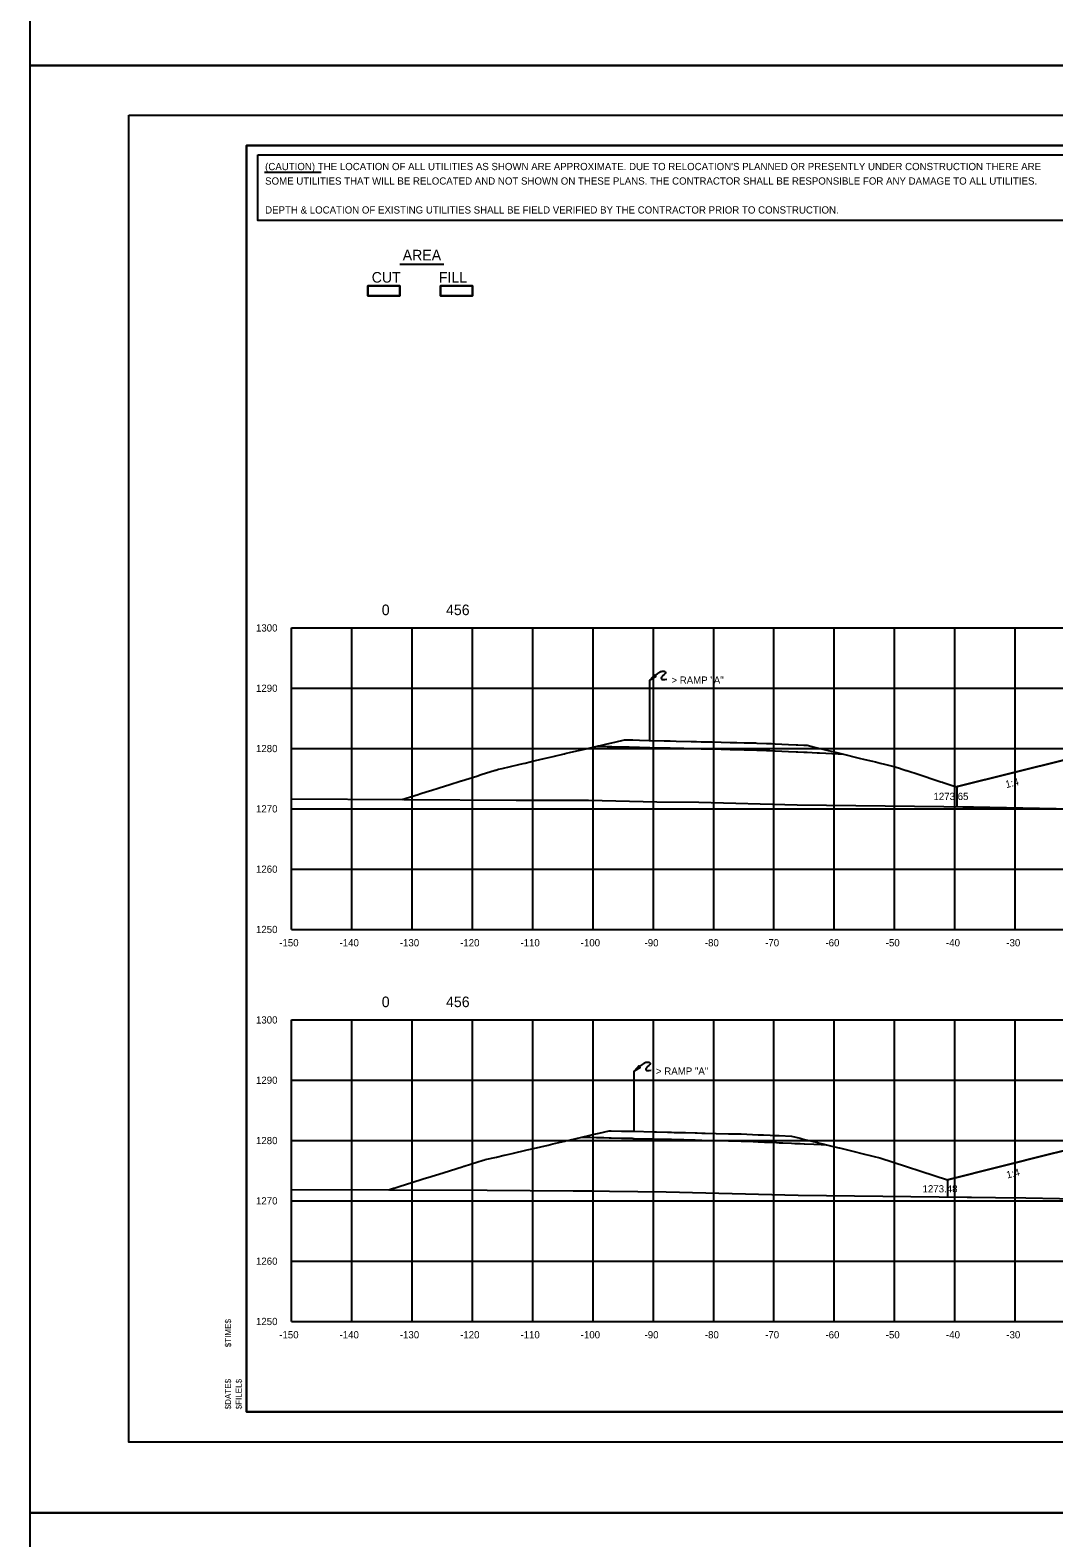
# Model space of a CAD drawing. Extents: x 2148105 to 2149976, y 144169 to 149705.
# Drawn here: x 2148219.9 to 2148389.7, y 146581 to 146831 of the extents above; entities that cross this region are included whole.
import ezdxf

# ---------------------------------------------------------------- set-up
doc = ezdxf.new("R2010")
doc.units = 0
for name, color, linetype in [('INR_Tracking', 7, 'Continuous'), ('PH1a-2-RampC', 7, 'Continuous'), ('PH1a-PR-DividingStrip', 7, 'Continuous'), ('PH1a-PR-Drives', 7, 'Continuous'), ('PH1a-PR-ServRd', 7, 'Continuous'), ('PR-AttenuatorPad', 7, 'Continuous'), ('PR_Align_PC', 7, 'Continuous'), ('PR_Align_Ramp_E', 7, 'Continuous'), ('PR_Align_Ramp_J', 7, 'Continuous'), ('PR_Storm_Conc_Box_PH1B', 7, 'Continuous'), ('PR_Storm_Conc_Pipe', 7, 'Continuous'), ('PR_Storm_Conc_Pipe_PH1B', 7, 'Continuous'), ('PR_Storm_Inlet_CICI_PH1B', 7, 'Continuous'), ('PR_Storm_MH', 7, 'Continuous'), ('PR_Storm_MH_PH1B', 7, 'Continuous'), ('PR_Storm_Standard_Median_Drain_PH1B', 7, 'Continuous'), ('PR_Storm_Txt_PH1B', 7, 'Continuous'), ('TopCut', 7, 'Continuous'), ('TOPO_BRIDGE_Pier Cap', 7, 'Continuous')]:
    doc.layers.add(name, color=color, linetype=linetype)

msp = doc.modelspace()

# ---------------------------------------------------------------- linework, layer by layer
at = {"layer": 'INR_Tracking'}
for points in [[(2148373.64, 146705.56), (2148373.64, 146705.56), (2148373.77, 146705.59), (2148392, 146710.15)], [(2148372.11, 146640.39), (2148389.26, 146644.68), (2148392, 146645.37), (2148392, 146645.37), (2148394.33, 146645.32), (2148396.32, 146645.28), (2148398.31, 146645.24), (2148398.32, 146645.24), (2148413.29, 146644.94), (2148413.32, 146644.94), (2148415.31, 146644.9), (2148415.32, 146644.9), (2148421.06, 146644.67), (2148421.32, 146644.66), (2148423.31, 146644.58), (2148424.44, 146644.53), (2148426.87, 146644.44), (2148426.88, 146644.44), (2148438.2, 146641.61), (2148438.21, 146641.61), (2148440.81, 146641.61), (2148446.21, 146641.61), (2148476.33, 146649.06), (2148476.35, 146649.06)]]:
    msp.add_lwpolyline(points, dxfattribs=at)
at = {"layer": 'PH1a-PR-ServRd'}
msp.add_lwpolyline([(2148570.82, 146601.91), (2148255.82, 146601.91), (2148255.82, 146811.91), (2148570.82, 146811.91)], close=True, dxfattribs=at)
at = {"layer": 'PR-AttenuatorPad'}
for p, q in [((2148322.7, 146713.26), (2148322.7, 146723.26)), ((2148320.14, 146648.44), (2148320.14, 146658.44))]:
    msp.add_line(p, q, dxfattribs=at)
for points in [[(2148322.7, 146723.26), (2148323.21, 146723.81), (2148323.47, 146724.12), (2148323.56, 146723.95), (2148323.7, 146723.84), (2148322.7, 146723.26)], [(2148323.71, 146724.07), (2148324.06, 146724.36), (2148324.22, 146724.49), (2148324.32, 146724.57), (2148324.42, 146724.62), (2148324.52, 146724.67), (2148324.63, 146724.71), (2148324.77, 146724.74), (2148324.86, 146724.75), (2148324.94, 146724.75), (2148325.03, 146724.74), (2148325.1, 146724.73), (2148325.15, 146724.71), (2148325.21, 146724.69), (2148325.25, 146724.66), (2148325.29, 146724.63), (2148325.32, 146724.59), (2148325.35, 146724.53), (2148325.35, 146724.47), (2148325.34, 146724.44), (2148325.28, 146724.37), (2148325.09, 146724.2), (2148324.91, 146724.04), (2148324.83, 146723.97), (2148324.77, 146723.89), (2148324.71, 146723.8), (2148324.67, 146723.73), (2148324.63, 146723.65), (2148324.62, 146723.57), (2148324.64, 146723.48), (2148324.69, 146723.42), (2148324.74, 146723.38), (2148324.79, 146723.36), (2148324.9, 146723.34), (2148325.04, 146723.35), (2148325.19, 146723.36), (2148325.53, 146723.4)], [(2148320.14, 146658.44), (2148320.65, 146658.99), (2148320.92, 146659.29), (2148321, 146659.12), (2148321.14, 146659.01), (2148320.14, 146658.44)], [(2148321.15, 146659.25), (2148321.5, 146659.54), (2148321.66, 146659.67), (2148321.76, 146659.74), (2148321.86, 146659.8), (2148321.96, 146659.84), (2148322.07, 146659.88), (2148322.21, 146659.91), (2148322.3, 146659.92), (2148322.39, 146659.92), (2148322.47, 146659.91), (2148322.54, 146659.9), (2148322.59, 146659.89), (2148322.65, 146659.86), (2148322.69, 146659.84), (2148322.73, 146659.81), (2148322.76, 146659.76), (2148322.79, 146659.71), (2148322.79, 146659.65), (2148322.78, 146659.61), (2148322.72, 146659.54), (2148322.54, 146659.38), (2148322.35, 146659.21), (2148322.27, 146659.14), (2148322.21, 146659.06), (2148322.15, 146658.97), (2148322.11, 146658.91), (2148322.07, 146658.82), (2148322.06, 146658.74), (2148322.09, 146658.66), (2148322.13, 146658.59), (2148322.18, 146658.55), (2148322.23, 146658.53), (2148322.34, 146658.51), (2148322.48, 146658.52), (2148322.63, 146658.54), (2148322.97, 146658.57)]]:
    msp.add_lwpolyline(points, dxfattribs=at)
at = {"layer": 'PR_Align_PC'}
msp.add_line((2148281.28, 146792.21), (2148288.56, 146792.21), dxfattribs=at)
for points in [[(2148275.98, 146788.66), (2148281.29, 146788.66), (2148281.29, 146786.97), (2148275.98, 146786.97)], [(2148275.98, 146788.66), (2148281.29, 146788.66), (2148281.29, 146786.97), (2148275.98, 146786.97)], [(2148287.98, 146788.66), (2148293.29, 146788.66), (2148293.29, 146786.97), (2148287.98, 146786.97)], [(2148287.98, 146788.66), (2148293.29, 146788.66), (2148293.29, 146786.97), (2148287.98, 146786.97)]]:
    msp.add_lwpolyline(points, close=True, dxfattribs=at)
at = {"layer": 'PR_Align_Ramp_E'}
for points in [[(2148219.95, 147065.16), (2148579.95, 147065.16), (2148579.95, 146825.16), (2148219.95, 146825.16)], [(2148219.95, 146825.16), (2148579.95, 146825.16), (2148579.95, 146585.16), (2148219.95, 146585.16)], [(2148219.95, 146585.16), (2148579.95, 146585.16), (2148579.95, 146345.16), (2148219.95, 146345.16)]]:
    msp.add_lwpolyline(points, close=True, dxfattribs=at)
at = {"layer": 'PR_Align_Ramp_J'}
msp.add_lwpolyline([(2148236.32, 146816.91), (2148576.32, 146816.91), (2148576.32, 146596.91), (2148236.32, 146596.91)], close=True, dxfattribs=at)
at = {"layer": 'PR_Storm_Conc_Box_PH1B'}
for p, q in [((2148263.32, 146731.91), (2148563.32, 146731.91)), ((2148263.32, 146681.91), (2148263.32, 146731.91)), ((2148273.32, 146681.91), (2148273.32, 146731.91)), ((2148283.32, 146681.91), (2148283.32, 146731.91)), ((2148293.32, 146681.91), (2148293.32, 146731.91)), ((2148303.32, 146681.91), (2148303.32, 146731.91)), ((2148313.32, 146681.91), (2148313.32, 146731.91)), ((2148323.32, 146681.91), (2148323.32, 146731.91)), ((2148333.32, 146681.91), (2148333.32, 146731.91)), ((2148343.32, 146681.91), (2148343.32, 146731.91)), ((2148353.32, 146681.91), (2148353.32, 146731.91)), ((2148363.32, 146681.91), (2148363.32, 146731.91)), ((2148373.32, 146681.91), (2148373.32, 146731.91)), ((2148383.32, 146681.91), (2148383.32, 146731.91)), ((2148263.32, 146721.91), (2148563.32, 146721.91)), ((2148263.32, 146711.91), (2148563.32, 146711.91)), ((2148263.32, 146701.91), (2148563.32, 146701.91)), ((2148263.32, 146691.91), (2148563.32, 146691.91)), ((2148263.32, 146681.91), (2148563.32, 146681.91)), ((2148263.32, 146666.91), (2148563.32, 146666.91)), ((2148263.32, 146616.91), (2148263.32, 146666.91)), ((2148273.32, 146616.91), (2148273.32, 146666.91)), ((2148283.32, 146616.91), (2148283.32, 146666.91)), ((2148293.32, 146616.91), (2148293.32, 146666.91)), ((2148303.32, 146616.91), (2148303.32, 146666.91)), ((2148313.32, 146616.91), (2148313.32, 146666.91)), ((2148323.32, 146616.91), (2148323.32, 146666.91)), ((2148333.32, 146616.91), (2148333.32, 146666.91)), ((2148343.32, 146616.91), (2148343.32, 146666.91)), ((2148353.32, 146616.91), (2148353.32, 146666.91)), ((2148363.32, 146616.91), (2148363.32, 146666.91)), ((2148373.32, 146616.91), (2148373.32, 146666.91)), ((2148383.32, 146616.91), (2148383.32, 146666.91)), ((2148263.32, 146656.91), (2148563.32, 146656.91)), ((2148263.32, 146646.91), (2148563.32, 146646.91)), ((2148263.32, 146636.91), (2148563.32, 146636.91)), ((2148263.32, 146626.91), (2148563.32, 146626.91)), ((2148263.32, 146616.91), (2148563.32, 146616.91))]:
    msp.add_line(p, q, dxfattribs=at)
at = {"layer": 'PR_Storm_Conc_Pipe'}
for points in [[(2148281.61, 146703.45), (2148284.32, 146704.3), (2148284.6, 146704.39), (2148285.82, 146704.77), (2148286.42, 146704.96), (2148287.8, 146705.39), (2148289.54, 146705.94), (2148291.29, 146706.49), (2148291.42, 146706.53), (2148291.5, 146706.55), (2148294.04, 146707.35), (2148294.77, 146707.58), (2148297.1, 146708.31), (2148297.18, 146708.34), (2148297.64, 146708.48), (2148298.21, 146708.61), (2148298.25, 146708.62), (2148301.02, 146709.27), (2148301.74, 146709.44), (2148302.04, 146709.51), (2148302.86, 146709.7), (2148303.74, 146709.91), (2148305.22, 146710.25), (2148306.7, 146710.6), (2148308.54, 146711.03), (2148308.59, 146711.04), (2148308.7, 146711.07), (2148309.63, 146711.29), (2148312.18, 146711.88), (2148314.01, 146712.31), (2148314.22, 146712.3), (2148314.51, 146712.3), (2148315.67, 146712.27), (2148316.44, 146712.25), (2148317.46, 146712.22), (2148318.52, 146712.2), (2148318.86, 146712.19), (2148319.15, 146712.18), (2148319.29, 146712.18), (2148319.89, 146712.16), (2148321, 146712.14), (2148322.63, 146712.1), (2148322.66, 146712.1), (2148322.7, 146712.09), (2148325.57, 146712.02), (2148325.68, 146712.02), (2148326.11, 146712.01), (2148328.34, 146711.96), (2148329.6, 146711.92), (2148330.41, 146711.9), (2148331.25, 146711.88), (2148332, 146711.87), (2148333.08, 146711.84), (2148336.05, 146711.77), (2148336.56, 146711.75), (2148336.6, 146711.75), (2148336.93, 146711.74), (2148338.36, 146711.71), (2148340.05, 146711.67), (2148340.45, 146711.66), (2148342.1, 146711.58), (2148342.61, 146711.56), (2148343.22, 146711.54), (2148343.53, 146711.52), (2148345.73, 146711.43), (2148347.01, 146711.37), (2148347.25, 146711.36), (2148348.29, 146711.31), (2148348.8, 146711.29), (2148350.49, 146711.22), (2148350.87, 146711.2), (2148353.97, 146711.06), (2148353.97, 146711.06), (2148353.98, 146711.06), (2148354.6, 146711.04), (2148357.46, 146710.34), (2148358.41, 146710.11), (2148359.65, 146709.8), (2148360.13, 146709.68), (2148360.94, 146709.48), (2148361.64, 146709.31), (2148363.41, 146708.88), (2148364.28, 146708.6), (2148364.43, 146708.55), (2148365.25, 146708.28), (2148365.33, 146708.26), (2148367.41, 146707.58), (2148367.91, 146707.42), (2148370.02, 146706.74), (2148371.01, 146706.41), (2148371.25, 146706.34), (2148371.39, 146706.29), (2148373.22, 146705.69), (2148373.64, 146705.56)], [(2148279.41, 146638.74), (2148280.23, 146639), (2148280.3, 146639.02), (2148281.47, 146639.39), (2148282.06, 146639.57), (2148284.95, 146640.48), (2148285.31, 146640.59), (2148285.91, 146640.78), (2148287.16, 146641.17), (2148288.43, 146641.57), (2148290.71, 146642.29), (2148291.59, 146642.56), (2148291.85, 146642.64), (2148291.92, 146642.66), (2148295.08, 146643.66), (2148295.34, 146643.72), (2148295.4, 146643.73), (2148295.44, 146643.74), (2148297.27, 146644.17), (2148298.54, 146644.47), (2148298.88, 146644.54), (2148299.91, 146644.78), (2148302.36, 146645.36), (2148302.68, 146645.43), (2148302.95, 146645.5), (2148304.64, 146645.89), (2148305.85, 146646.17), (2148306.66, 146646.36), (2148308.63, 146646.82), (2148308.75, 146646.85), (2148309.33, 146646.99), (2148311.45, 146647.48), (2148312.81, 146647.45), (2148313.89, 146647.42), (2148314.31, 146647.41), (2148315.12, 146647.39), (2148315.96, 146647.37), (2148316.19, 146647.37), (2148316.29, 146647.36), (2148318.04, 146647.32), (2148319.78, 146647.28), (2148319.98, 146647.27), (2148319.99, 146647.27), (2148320.14, 146647.27), (2148323.26, 146647.19), (2148324.93, 146647.15), (2148325.67, 146647.13), (2148326.32, 146647.12), (2148326.74, 146647.1), (2148328.39, 146647.06), (2148330.23, 146647.02), (2148331, 146647), (2148331.35, 146646.99), (2148333.34, 146646.94), (2148333.71, 146646.93), (2148334.07, 146646.92), (2148335.8, 146646.88), (2148337.03, 146646.85), (2148337.09, 146646.85), (2148337.19, 146646.85), (2148337.89, 146646.83), (2148339.85, 146646.74), (2148340.67, 146646.71), (2148341.76, 146646.66), (2148342.71, 146646.62), (2148343.72, 146646.57), (2148344.16, 146646.55), (2148344.77, 146646.53), (2148346.24, 146646.46), (2148346.76, 146646.44), (2148347.64, 146646.4), (2148348.31, 146646.37), (2148348.39, 146646.37), (2148349.93, 146646.3), (2148351.12, 146646.25), (2148352.04, 146646.21), (2148354.06, 146645.71), (2148354.2, 146645.68), (2148354.61, 146645.58), (2148356.38, 146645.15), (2148358.09, 146644.73), (2148359.49, 146644.38), (2148359.74, 146644.32), (2148359.93, 146644.27), (2148360.85, 146644.05), (2148372.11, 146640.39)]]:
    msp.add_lwpolyline(points, dxfattribs=at)
at = {"layer": 'PR_Storm_Conc_Pipe_PH1B'}
msp.add_lwpolyline([(2148255.82, 146601.91), (2148570.82, 146601.91), (2148570.82, 146811.91), (2148255.82, 146811.91)], close=True, dxfattribs=at)
msp.add_lwpolyline([(2148255.82, 146601.91), (2148570.82, 146601.91), (2148570.82, 146811.91), (2148255.82, 146811.91)], close=True, dxfattribs=at)
at = {"layer": 'PR_Storm_Inlet_CICI_PH1B'}
for points in [[(2148263.32, 146703.57), (2148300.55, 146703.33), (2148312.56, 146703.33), (2148323.9, 146703.09), (2148330.88, 146703.02), (2148347.17, 146702.58), (2148371.51, 146702.32), (2148387.34, 146702.02), (2148406.78, 146701.63)], [(2148263.32, 146638.81), (2148295.73, 146638.68), (2148310.02, 146638.58), (2148313.12, 146638.58), (2148316.05, 146638.52), (2148325.44, 146638.43), (2148347.35, 146637.84), (2148380.08, 146637.48), (2148385.07, 146637.39), (2148424.15, 146636.61)]]:
    msp.add_lwpolyline(points, dxfattribs=at)
at = {"layer": 'PR_Storm_MH'}
msp.add_line((2148258.8, 146807.46), (2148268.21, 146807.46), dxfattribs=at)
msp.add_lwpolyline([(2148257.69, 146810.34), (2148420.12, 146810.34), (2148420.12, 146799.47), (2148257.69, 146799.47)], close=True, dxfattribs=at)
at = {"layer": 'PR_Storm_Standard_Median_Drain_PH1B'}
for p, q in [((2148263.32, 146681.91), (2148263.32, 146731.91)), ((2148263.32, 146681.91), (2148563.32, 146681.91)), ((2148263.32, 146616.91), (2148263.32, 146666.91)), ((2148263.32, 146616.91), (2148563.32, 146616.91))]:
    msp.add_line(p, q, dxfattribs=at)
at = {"layer": 'PR_Storm_Txt_PH1B'}
for points in [[(2148314.01, 146712.31), (2148314.15, 146712.34), (2148314.21, 146712.36), (2148314.31, 146712.38), (2148315.67, 146712.7), (2148316.91, 146712.99), (2148318.52, 146713.36), (2148318.86, 146713.36), (2148319.15, 146713.35), (2148319.29, 146713.35), (2148319.89, 146713.33), (2148321, 146713.3), (2148322.63, 146713.26), (2148322.66, 146713.26), (2148322.7, 146713.26), (2148325.12, 146713.2), (2148325.57, 146713.19), (2148326, 146713.18), (2148326.11, 146713.18), (2148327.09, 146713.15), (2148329.6, 146713.09), (2148330.44, 146713.07), (2148331.25, 146713.05), (2148332.38, 146713.02), (2148333.08, 146713.01), (2148336.05, 146712.93), (2148336.56, 146712.92), (2148336.9, 146712.91), (2148336.93, 146712.91), (2148337.17, 146712.9), (2148338.36, 146712.88), (2148340.05, 146712.83), (2148340.27, 146712.83), (2148340.45, 146712.82), (2148342.1, 146712.75), (2148342.61, 146712.73), (2148342.88, 146712.72), (2148343.53, 146712.69), (2148345.73, 146712.59), (2148347.01, 146712.54), (2148347.25, 146712.53), (2148348.29, 146712.48), (2148348.4, 146712.48), (2148348.8, 146712.46), (2148350.03, 146712.16), (2148350.49, 146712.04), (2148353.03, 146711.42), (2148353.97, 146711.19), (2148353.98, 146711.19), (2148354.6, 146711.04)], [(2148311.45, 146647.48), (2148312.81, 146647.8), (2148313.49, 146647.96), (2148314.31, 146648.15), (2148315.96, 146648.54), (2148316.29, 146648.53), (2148318.04, 146648.49), (2148319.78, 146648.44), (2148319.98, 146648.44), (2148319.99, 146648.44), (2148320.14, 146648.44), (2148323.26, 146648.36), (2148323.83, 146648.34), (2148325.67, 146648.3), (2148326.32, 146648.28), (2148326.74, 146648.27), (2148328.63, 146648.22), (2148330.23, 146648.18), (2148330.6, 146648.18), (2148331.35, 146648.16), (2148331.93, 146648.14), (2148333.71, 146648.1), (2148335.8, 146648.05), (2148336.27, 146648.04), (2148337.03, 146648.02), (2148337.13, 146648.01), (2148337.19, 146648.01), (2148337.89, 146648), (2148340.67, 146647.87), (2148341.57, 146647.83), (2148342.71, 146647.78), (2148343.23, 146647.76), (2148344.16, 146647.72), (2148346.24, 146647.63), (2148347.64, 146647.29), (2148348.14, 146647.16), (2148348.39, 146647.1), (2148350.3, 146646.63), (2148351.12, 146646.43), (2148351.43, 146646.36), (2148352.04, 146646.21)]]:
    msp.add_lwpolyline(points, dxfattribs=at)
at = {"layer": 'TopCut'}
for points in [[(2148287.98, 146786.97), (2148293.29, 146786.97), (2148293.29, 146788.66), (2148287.98, 146788.66), (2148287.98, 146786.97)], [(2148392, 146710.15), (2148373.77, 146705.59), (2148373.64, 146705.56), (2148373.64, 146702.28), (2148387.34, 146702.02), (2148406.78, 146701.63)], [(2148392, 146645.37), (2148389.26, 146644.68), (2148372.11, 146640.39), (2148372.11, 146637.57), (2148380.08, 146637.48), (2148385.07, 146637.39), (2148424.15, 146636.61)]]:
    msp.add_lwpolyline(points, dxfattribs=at)
at = {"layer": 'TOPO_BRIDGE_Pier Cap'}
msp.add_lwpolyline([(2148275.98, 146786.97), (2148281.29, 146786.97), (2148281.29, 146788.66), (2148275.98, 146788.66), (2148275.98, 146786.97)], dxfattribs=at)

# ---------------------------------------------------------------- texts
at = {"layer": 'PH1a-2-RampC'}
for s, p in [('1273.65', (2148369.77, 146703.38)), ('1273.48', (2148367.96, 146638.31))]:
    msp.add_text(s, height=1.2, dxfattribs=at).set_placement(p)
at = {"layer": 'PH1a-PR-DividingStrip'}
for rotation, p in [(14.0376, (2148381.87, 146705.35)), (14.0363, (2148382.02, 146640.6))]:
    msp.add_text('1:4', height=1.2, rotation=rotation, dxfattribs=at).set_placement(p)
at = {"layer": 'PH1a-PR-Drives'}
for s, p in [('$TIME$', (2148253.27, 146612.63)), ('$DATE$', (2148253.27, 146602.33)), ('$FILEL$', (2148255.05, 146602.33))]:
    msp.add_text(s, height=1, rotation=90, dxfattribs=at).set_placement(p)
at = {"layer": 'PR-AttenuatorPad'}
for p in [(2148326.3, 146722.66), (2148323.74, 146657.83)]:
    msp.add_text('> RAMP "A"', height=1.2, rotation=360, dxfattribs=at).set_placement(p)
at = {"layer": 'PR_Align_PC'}
for s, p in [('AREA', (2148281.74, 146792.86)), ('CUT', (2148276.6, 146789.17)), ('FILL', (2148287.74, 146789.17)), ('0', (2148278.27, 146734.03)), ('456', (2148288.93, 146734.03)), ('0', (2148278.27, 146669.03)), ('456', (2148288.93, 146669.03))]:
    msp.add_text(s, height=1.75, dxfattribs=at).set_placement(p)
at = {"layer": 'PR_Storm_MH'}
for s, p in [("(CAUTION) THE LOCATION OF ALL UTILITIES AS SHOWN ARE APPROXIMATE. DUE TO RELOCATION'S PLANNED OR PRESENTLY UNDER CONSTRUCTION THERE ARE ", (2148258.92, 146807.82)), ('SOME UTILITIES THAT WILL BE RELOCATED AND NOT SHOWN ON THESE PLANS. THE CONTRACTOR SHALL BE RESPONSIBLE FOR ANY DAMAGE TO ALL UTILITIES.', (2148258.92, 146805.42)), ('DEPTH & LOCATION OF EXISTING UTILITIES SHALL BE FIELD VERIFIED BY THE CONTRACTOR PRIOR TO CONSTRUCTION.', (2148258.92, 146800.62))]:
    msp.add_text(s, height=1.2, dxfattribs=at).set_placement(p)
at = {"layer": 'PR_Storm_MH_PH1B'}
for s, p in [('1300', (2148257.4, 146731.31)), ('1290', (2148257.4, 146721.31)), ('1280', (2148257.4, 146711.31)), ('1270', (2148257.4, 146701.31)), ('1260', (2148257.4, 146691.31)), ('1250', (2148257.4, 146681.31)), ('-150', (2148261.26, 146679.11)), ('-140', (2148271.26, 146679.11)), ('-130', (2148281.26, 146679.11)), ('-120', (2148291.26, 146679.11)), ('-110', (2148301.26, 146679.11)), ('-100', (2148311.26, 146679.11)), ('-90', (2148321.85, 146679.11)), ('-80', (2148331.85, 146679.11)), ('-70', (2148341.85, 146679.11)), ('-60', (2148351.85, 146679.11)), ('-50', (2148361.85, 146679.11)), ('-40', (2148371.85, 146679.11)), ('-30', (2148381.85, 146679.11)), ('1300', (2148257.4, 146666.31)), ('1290', (2148257.4, 146656.31)), ('1280', (2148257.4, 146646.31)), ('1270', (2148257.4, 146636.31)), ('1260', (2148257.4, 146626.31)), ('1250', (2148257.4, 146616.31)), ('-150', (2148261.26, 146614.11)), ('-140', (2148271.26, 146614.11)), ('-130', (2148281.26, 146614.11)), ('-120', (2148291.26, 146614.11)), ('-110', (2148301.26, 146614.11)), ('-100', (2148311.26, 146614.11)), ('-90', (2148321.85, 146614.11)), ('-80', (2148331.85, 146614.11)), ('-70', (2148341.85, 146614.11)), ('-60', (2148351.85, 146614.11)), ('-50', (2148361.85, 146614.11)), ('-40', (2148371.85, 146614.11)), ('-30', (2148381.85, 146614.11))]:
    msp.add_text(s, height=1.2, dxfattribs=at).set_placement(p)

doc.saveas('drawing.dxf')
